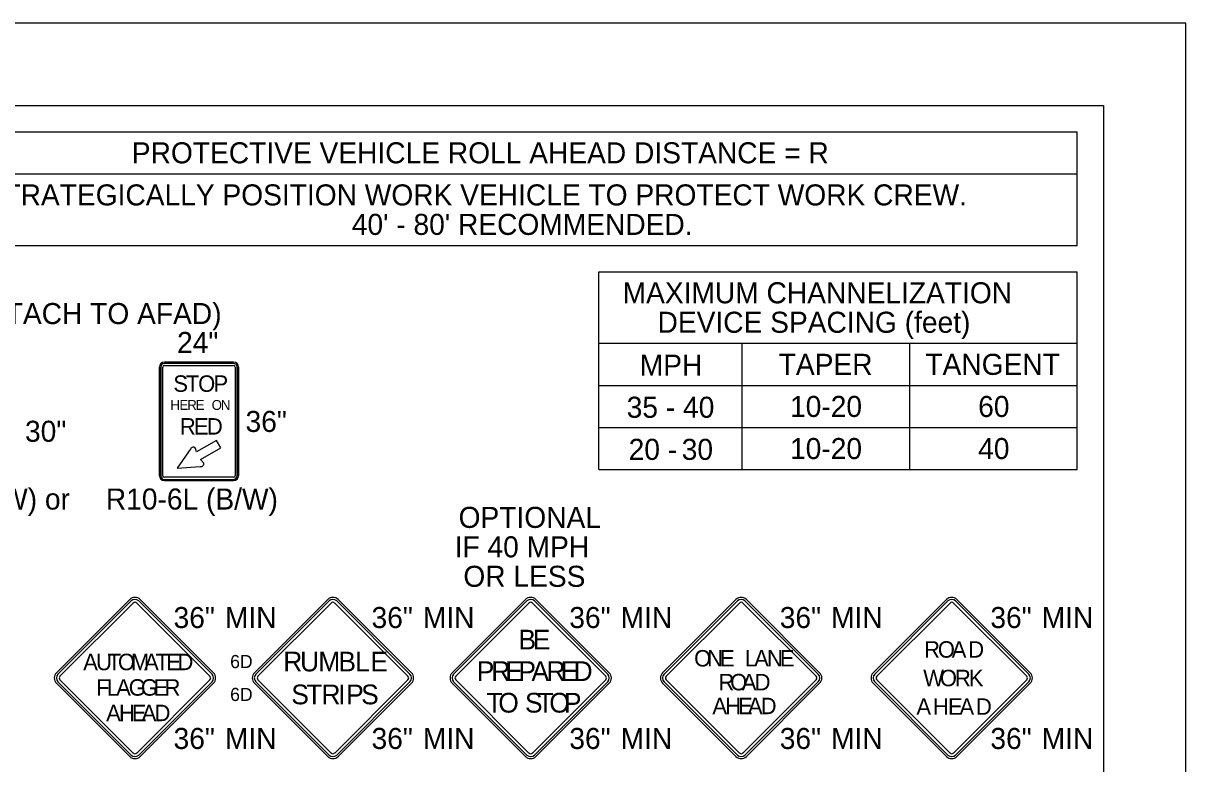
# Model space of a CAD drawing. Extents: x 99999.1 to 100095.7, y 99995 to 100010.7.
# Drawn here: x 100011.645 to 100016.062, y 100007.873 to 100010.687 of the extents above; entities that cross this region are included whole.
import ezdxf

# ---------------------------------------------------------------- set-up
doc = ezdxf.new("R2010")
doc.units = 0
for name, color, linetype in [('SH_GI_PlotLimits', 7, 'Continuous'), ('SH_GI_SheetBorder', 7, 'Continuous'), ('SH_TI_Tables', 7, 'Continuous'), ('TR_SN_ConstructionSigns', 7, 'Continuous')]:
    doc.layers.add(name, color=color, linetype=linetype)

msp = doc.modelspace()

# ---------------------------------------------------------------- linework, layer by layer
at = {"layer": 'SH_GI_PlotLimits'}
msp.add_lwpolyline([(99999.0625, 99999.6875), (100016.0625, 99999.6875), (100016.0625, 100010.6875), (99999.0625, 100010.6875)], close=True, dxfattribs=at)
at = {"layer": 'SH_GI_SheetBorder'}
for p, q in [((100000, 100010.375), (100015.75, 100010.375)), ((100015.75, 100010.375), (100015.75, 100000))]:
    msp.add_line(p, q, dxfattribs=at)
at = {"layer": 'SH_TI_Tables'}
for p, q in [((100011.4347, 100010.275), (100015.65, 100010.275)), ((100015.65, 100009.843), (100015.65, 100010.275)), ((100011.4347, 100010.115), (100015.65, 100010.115)), ((100011.4347, 100009.843), (100015.65, 100009.843)), ((100013.8318, 100009.743), (100015.65, 100009.743)), ((100013.8318, 100008.991), (100013.8318, 100009.743)), ((100015.65, 100008.991), (100015.65, 100009.743)), ((100013.8318, 100009.471), (100015.65, 100009.471)), ((100014.3773, 100008.991), (100014.3773, 100009.471)), ((100015.0136, 100008.991), (100015.0136, 100009.471)), ((100013.8318, 100009.311), (100014.3773, 100009.311)), ((100014.3773, 100009.311), (100015.0136, 100009.311)), ((100015.0136, 100009.311), (100015.65, 100009.311)), ((100013.8318, 100009.151), (100014.3773, 100009.151)), ((100014.3773, 100009.151), (100015.0136, 100009.151)), ((100015.0136, 100009.151), (100015.6472, 100009.151)), ((100013.8318, 100008.991), (100015.65, 100008.991))]:
    msp.add_line(p, q, dxfattribs=at)
at = {"layer": 'TR_SN_ConstructionSigns'}
for p, q in [((100012.4441, 100009.3991), (100012.1816, 100009.3991)), ((100012.1816, 100009.3991), (100012.4441, 100009.3991)), ((100012.4441, 100009.3991), (100012.1816, 100009.3991)), ((100012.1629, 100009.3804), (100012.1629, 100008.9679)), ((100012.1629, 100008.9679), (100012.1629, 100009.3804)), ((100012.1629, 100009.3804), (100012.1629, 100008.9679)), ((100012.1676, 100009.3804), (100012.1676, 100008.9679)), ((100012.1754, 100008.9679), (100012.1754, 100009.3804)), ((100012.4441, 100009.3944), (100012.1816, 100009.3944)), ((100012.1816, 100009.3866), (100012.4441, 100009.3866)), ((100012.4504, 100009.3804), (100012.4504, 100008.9679)), ((100012.4582, 100008.9679), (100012.4582, 100009.3804)), ((100012.4629, 100008.9679), (100012.4629, 100009.3804)), ((100012.4629, 100009.3804), (100012.4629, 100008.9679)), ((100012.4629, 100008.9679), (100012.4629, 100009.3804)), ((100012.3796, 100009.1022), (100012.303, 100009.058)), ((100012.396, 100009.0738), (100012.3796, 100009.1022)), ((100012.2824, 100009.0718), (100012.2298, 100008.9961)), ((100012.303, 100009.058), (100012.2992, 100009.0706)), ((100012.3186, 100009.0291), (100012.396, 100009.0738)), ((100012.2298, 100008.9961), (100012.3176, 100009.0022)), ((100012.3309, 100009.0154), (100012.3186, 100009.0291)), ((100012.4441, 100008.9616), (100012.1816, 100008.9616)), ((100012.1816, 100008.9538), (100012.4441, 100008.9538)), ((100012.1816, 100008.9491), (100012.4441, 100008.9491)), ((100012.4441, 100008.9491), (100012.1816, 100008.9491)), ((100012.1816, 100008.9491), (100012.4441, 100008.9491)), ((100012.0497, 100008.4972), (100011.7713, 100008.2188)), ((100012.0552, 100008.4917), (100011.7768, 100008.2132)), ((100011.7845, 100008.2055), (100012.063, 100008.4839)), ((100012.0762, 100008.4839), (100012.3546, 100008.2055)), ((100012.3624, 100008.2132), (100012.0839, 100008.4917)), ((100012.3679, 100008.2188), (100012.0895, 100008.4972)), ((100012.8019, 100008.4972), (100012.5235, 100008.2188)), ((100012.8075, 100008.4917), (100012.529, 100008.2132)), ((100012.5368, 100008.2055), (100012.8152, 100008.4839)), ((100012.8285, 100008.4839), (100013.1069, 100008.2055)), ((100013.1146, 100008.2132), (100012.8362, 100008.4917)), ((100013.1201, 100008.2188), (100012.8417, 100008.4972)), ((100013.5535, 100008.4972), (100013.275, 100008.2188)), ((100013.559, 100008.4917), (100013.2806, 100008.2132)), ((100013.2883, 100008.2055), (100013.5667, 100008.4839)), ((100013.58, 100008.4839), (100013.8584, 100008.2055)), ((100013.8661, 100008.2132), (100013.5877, 100008.4917)), ((100013.8717, 100008.2188), (100013.5932, 100008.4972)), ((100014.3532, 100008.4972), (100014.0747, 100008.2188)), ((100014.3587, 100008.4917), (100014.0803, 100008.2132)), ((100014.088, 100008.2055), (100014.3664, 100008.4839)), ((100014.3797, 100008.4839), (100014.6581, 100008.2055)), ((100014.6658, 100008.2132), (100014.3874, 100008.4917)), ((100014.6714, 100008.2188), (100014.3929, 100008.4972)), ((100015.1535, 100008.4972), (100014.875, 100008.2188)), ((100015.159, 100008.4917), (100014.8806, 100008.2132)), ((100014.8883, 100008.2055), (100015.1667, 100008.4839)), ((100015.18, 100008.4839), (100015.4584, 100008.2055)), ((100015.4661, 100008.2132), (100015.1877, 100008.4917)), ((100015.4717, 100008.2188), (100015.1932, 100008.4972)), ((100011.7713, 100008.179), (100012.0497, 100007.9006)), ((100011.7768, 100008.1845), (100012.0552, 100007.9061)), ((100012.063, 100007.9138), (100011.7845, 100008.1923)), ((100012.3546, 100008.1923), (100012.0762, 100007.9138)), ((100012.0839, 100007.9061), (100012.3624, 100008.1845)), ((100012.0895, 100007.9006), (100012.3679, 100008.179)), ((100012.5235, 100008.179), (100012.8019, 100007.9006)), ((100012.529, 100008.1845), (100012.8075, 100007.9061)), ((100012.8152, 100007.9138), (100012.5368, 100008.1923)), ((100013.1069, 100008.1923), (100012.8285, 100007.9138)), ((100012.8362, 100007.9061), (100013.1146, 100008.1845)), ((100012.8417, 100007.9006), (100013.1201, 100008.179)), ((100013.275, 100008.179), (100013.5535, 100007.9006)), ((100013.2806, 100008.1845), (100013.559, 100007.9061)), ((100013.5667, 100007.9138), (100013.2883, 100008.1923)), ((100013.8584, 100008.1923), (100013.58, 100007.9138)), ((100013.5877, 100007.9061), (100013.8661, 100008.1845)), ((100013.5932, 100007.9006), (100013.8717, 100008.179)), ((100014.0747, 100008.179), (100014.3532, 100007.9006)), ((100014.0803, 100008.1845), (100014.3587, 100007.9061)), ((100014.3664, 100007.9138), (100014.088, 100008.1923)), ((100014.6581, 100008.1923), (100014.3797, 100007.9138)), ((100014.3874, 100007.9061), (100014.6658, 100008.1845)), ((100014.3929, 100007.9006), (100014.6714, 100008.179)), ((100014.875, 100008.179), (100015.1535, 100007.9006)), ((100014.8806, 100008.1845), (100015.159, 100007.9061)), ((100015.1667, 100007.9138), (100014.8883, 100008.1923)), ((100015.4584, 100008.1923), (100015.18, 100007.9138)), ((100015.1877, 100007.9061), (100015.4661, 100008.1845)), ((100015.1932, 100007.9006), (100015.4717, 100008.179))]:
    msp.add_line(p, q, dxfattribs=at)
for centre, radius, start, end in [((100012.1816, 100009.3804), 0.0187, 90, 180), ((100012.1816, 100009.3804), 0.0187, 90, 180), ((100012.1816, 100009.3804), 0.0187, 90, 180), ((100012.4441, 100009.3804), 0.0187, 0, 90), ((100012.4441, 100009.3804), 0.0187, 0, 90), ((100012.4441, 100009.3804), 0.0187, 0, 90), ((100012.1816, 100009.3804), 0.0141, 90, 180), ((100012.1816, 100009.3804), 0.00625, 90, 180), ((100012.4441, 100009.3804), 0.0141, 0, 90), ((100012.4441, 100009.3804), 0.00625, 0, 90), ((100012.1816, 100008.9679), 0.0187, 180, 270), ((100012.1816, 100008.9679), 0.0187, 180, 270), ((100012.1816, 100008.9679), 0.0187, 180, 270), ((100012.1816, 100008.9679), 0.0141, 180, 270), ((100012.1816, 100008.9679), 0.00625, 180, 270), ((100012.4441, 100008.9679), 0.0187, 270, 0), ((100012.4441, 100008.9679), 0.0187, 270, 0), ((100012.4441, 100008.9679), 0.0187, 270, 0), ((100012.4441, 100008.9679), 0.0141, 270, 0), ((100012.4441, 100008.9679), 0.00625, 270, 0), ((100012.0696, 100008.4773), 0.0281, 45, 135), ((100012.0696, 100008.4773), 0.0203, 45, 135), ((100012.0696, 100008.4773), 0.00937, 45, 135), ((100012.8218, 100008.4773), 0.0281, 45, 135), ((100012.8218, 100008.4773), 0.0203, 45, 135), ((100012.8218, 100008.4773), 0.00937, 45, 135), ((100013.5733, 100008.4773), 0.0281, 45, 135), ((100013.5733, 100008.4773), 0.0203, 45, 135), ((100013.5733, 100008.4773), 0.00937, 45, 135), ((100014.373, 100008.4773), 0.0281, 45, 135), ((100014.373, 100008.4773), 0.0203, 45, 135), ((100014.373, 100008.4773), 0.00937, 45, 135), ((100015.1733, 100008.4773), 0.0281, 45, 135), ((100015.1733, 100008.4773), 0.0203, 45, 135), ((100015.1733, 100008.4773), 0.00937, 45, 135), ((100011.7912, 100008.1989), 0.0281, 135, 225), ((100011.7912, 100008.1989), 0.0203, 135, 225), ((100012.348, 100008.1989), 0.0203, 315, 45), ((100012.348, 100008.1989), 0.0281, 315, 45), ((100012.5434, 100008.1989), 0.0281, 135, 225), ((100012.5434, 100008.1989), 0.0203, 135, 225), ((100013.1003, 100008.1989), 0.0203, 315, 45), ((100013.1003, 100008.1989), 0.0281, 315, 45), ((100013.2949, 100008.1989), 0.0281, 135, 225), ((100013.2949, 100008.1989), 0.0203, 135, 225), ((100013.8518, 100008.1989), 0.0203, 315, 45), ((100013.8518, 100008.1989), 0.0281, 315, 45), ((100014.0946, 100008.1989), 0.0281, 135, 225), ((100014.0946, 100008.1989), 0.0203, 135, 225), ((100014.6515, 100008.1989), 0.0203, 315, 45), ((100014.6515, 100008.1989), 0.0281, 315, 45), ((100014.8949, 100008.1989), 0.0281, 135, 225), ((100014.8949, 100008.1989), 0.0203, 135, 225), ((100015.4518, 100008.1989), 0.0203, 315, 45), ((100015.4518, 100008.1989), 0.0281, 315, 45), ((100011.7912, 100008.1989), 0.00937, 135, 225), ((100012.348, 100008.1989), 0.00937, 315, 45), ((100012.5434, 100008.1989), 0.00937, 135, 225), ((100013.1003, 100008.1989), 0.00937, 315, 45), ((100013.2949, 100008.1989), 0.00937, 135, 225), ((100013.8518, 100008.1989), 0.00937, 315, 45), ((100014.0946, 100008.1989), 0.00937, 135, 225), ((100014.6515, 100008.1989), 0.00937, 315, 45), ((100014.8949, 100008.1989), 0.00937, 135, 225), ((100015.4518, 100008.1989), 0.00937, 315, 45), ((100012.0696, 100007.9205), 0.0281, 225, 315), ((100012.0696, 100007.9205), 0.0203, 225, 315), ((100012.0696, 100007.9205), 0.00937, 225, 315), ((100012.8218, 100007.9205), 0.0281, 225, 315), ((100012.8218, 100007.9205), 0.0203, 225, 315), ((100012.8218, 100007.9205), 0.00937, 225, 315), ((100013.5733, 100007.9205), 0.0281, 225, 315), ((100013.5733, 100007.9205), 0.0203, 225, 315), ((100013.5733, 100007.9205), 0.00937, 225, 315), ((100014.373, 100007.9205), 0.0281, 225, 315), ((100014.373, 100007.9205), 0.0203, 225, 315), ((100014.373, 100007.9205), 0.00937, 225, 315), ((100015.1733, 100007.9205), 0.0281, 225, 315), ((100015.1733, 100007.9205), 0.0203, 225, 315), ((100015.1733, 100007.9205), 0.00937, 225, 315)]:
    msp.add_arc(centre, radius, start, end, dxfattribs=at)
for centre, major_axis, start_param, end_param in [((100012.2891, 100009.0675), (0.00934, 0.00539), 5.977036, 8.198856), ((100012.3216, 100009.0104), (-0.00913, -0.00527), 0.771965, 3.092601)]:
    msp.add_ellipse(centre, major_axis=major_axis, ratio=0.700347, start_param=start_param, end_param=end_param, dxfattribs=at)

# ---------------------------------------------------------------- texts
at = {"layer": 'SH_TI_Tables'}
for s, p in [('PROTECTIVE VEHICLE ROLL AHEAD DISTANCE = R', (100012.0577, 100010.155)), ('STRATEGICALLY POSITION WORK VEHICLE TO PROTECT WORK CREW.', (100011.4984, 100009.995)), ("40' - 80'", (100012.8935, 100009.883)), ('RECOMMENDED.', (100013.297, 100009.883)), ('MAXIMUM CHANNELIZATION', (100013.9227, 100009.623)), ('DEVICE SPACING (feet)', (100014.0553, 100009.511)), ('MPH', (100013.9878, 100009.3479)), ('TAPER', (100014.5157, 100009.351)), ('TANGENT', (100015.0731, 100009.351)), ('35', (100013.9381, 100009.1879)), ('- 40', (100014.0869, 100009.1879)), ('10-20', (100014.5588, 100009.191)), ('60', (100015.2737, 100009.191)), ('20', (100013.9456, 100009.0279)), ('30', (100014.1472, 100009.0279)), ('10-20', (100014.5588, 100009.031)), ('40', (100015.2737, 100009.031)), ('-', (100014.0944, 100009.0279))]:
    msp.add_text(s, height=0.08, dxfattribs=at).set_placement(p)
at = {"layer": 'TR_SN_ConstructionSigns'}
for s, p in [('(MAY ATTACH TO AFAD)', (100011.1446, 100009.5441)), ('24"', (100012.2295, 100009.4341)), ('36"', (100012.4898, 100009.1341)), ('30"', (100011.6518, 100009.0966)), ('R10-6A (B/W) or', (100011.032, 100008.8391)), ('R10-6L (B/W)', (100011.959, 100008.8391)), ('36"', (100012.2163, 100008.3887)), ('MIN', (100012.4114, 100008.3887)), ('36"', (100012.9686, 100008.3887)), ('MIN', (100013.1636, 100008.3887)), ('36"', (100013.7201, 100008.3887)), ('MIN', (100013.9151, 100008.3887)), ('36"', (100014.5198, 100008.3887)), ('MIN', (100014.7148, 100008.3887)), ('36"', (100015.3201, 100008.3887)), ('MIN', (100015.5151, 100008.3887)), ('36"', (100012.2163, 100007.9291)), ('MIN', (100012.4114, 100007.9291)), ('36"', (100012.9686, 100007.9291)), ('MIN', (100013.1636, 100007.9291)), ('36"', (100013.7201, 100007.9291)), ('MIN', (100013.9151, 100007.9291)), ('36"', (100014.5198, 100007.9291)), ('MIN', (100014.7148, 100007.9291)), ('36"', (100015.3201, 100007.9291)), ('MIN', (100015.5151, 100007.9291))]:
    msp.add_text(s, height=0.08, rotation=360, dxfattribs=at).set_placement(p)
for s, height, p in [('S', 0.0625, (100012.2154, 100009.2866)), ('T', 0.0625, (100012.2629, 100009.2866)), ('O', 0.0625, (100012.3097, 100009.2866)), ('P', 0.0625, (100012.3679, 100009.2866)), ('H', 0.0375, (100012.2043, 100009.2179)), ('E', 0.0375, (100012.2388, 100009.2179)), ('R', 0.0375, (100012.2684, 100009.2179)), ('E', 0.0375, (100012.3003, 100009.2179)), ('O', 0.0375, (100012.3611, 100009.2179)), ('N', 0.0375, (100012.3959, 100009.2179)), ('R', 0.0625, (100012.2404, 100009.1241)), ('E', 0.0625, (100012.2935, 100009.1241)), ('D', 0.0625, (100012.3429, 100009.1241)), ('OPTIONAL', 0.08, (100013.2994, 100008.7694)), ('IF 40 MPH', 0.08, (100013.2843, 100008.6574)), ('OR LESS', 0.08, (100013.3175, 100008.5454)), ('B', 0.075, (100013.5271, 100008.3074)), ('E', 0.075, (100013.5814, 100008.3074)), ('O', 0.0625, (100015.1204, 100008.2762)), ('R', 0.075, (100012.6332, 100008.2239)), ('U', 0.075, (100012.697, 100008.2239)), ('M', 0.075, (100012.766, 100008.2239)), ('B', 0.075, (100012.8425, 100008.2239)), ('L', 0.075, (100012.9062, 100008.2239)), ('E', 0.075, (100012.964, 100008.2239)), ('O', 0.0625, (100014.1943, 100008.2426)), ('N', 0.0625, (100014.2437, 100008.2426)), ('E', 0.0625, (100014.2924, 100008.2426)), ('L', 0.0625, (100014.3868, 100008.2426)), ('A', 0.0625, (100014.4224, 100008.2426)), ('N', 0.0625, (100014.4712, 100008.2426)), ('E', 0.0625, (100014.5199, 100008.2426)), ('R', 0.0625, (100015.0683, 100008.2762)), ('A', 0.0625, (100015.1732, 100008.2762)), ('D', 0.0625, (100015.2359, 100008.2762)), ('A', 0.0625, (100011.873, 100008.2286)), ('U', 0.0625, (100011.9218, 100008.2286)), ('T', 0.0625, (100011.9655, 100008.2286)), ('O', 0.0625, (100012.0049, 100008.2286)), ('M', 0.0625, (100012.0543, 100008.2286)), ('A', 0.0625, (100012.1043, 100008.2286)), ('T', 0.0625, (100012.148, 100008.2286)), ('E', 0.0625, (100012.1886, 100008.2286)), ('D', 0.0625, (100012.2311, 100008.2286)), ('6D', 0.05, (100012.4313, 100008.2364)), ('P', 0.075, (100013.3684, 100008.1874)), ('R', 0.075, (100013.4237, 100008.1874)), ('E', 0.075, (100013.4769, 100008.1874)), ('P', 0.075, (100013.5264, 100008.1874)), ('A', 0.075, (100013.5763, 100008.1874)), ('R', 0.075, (100013.6335, 100008.1874)), ('E', 0.075, (100013.6868, 100008.1874)), ('D', 0.075, (100013.7362, 100008.1874)), ('R', 0.0625, (100014.2868, 100008.152)), ('O', 0.0625, (100014.3312, 100008.152)), ('A', 0.0625, (100014.3755, 100008.152)), ('D', 0.0625, (100014.4243, 100008.152)), ('W', 0.0625, (100015.065, 100008.1676)), ('O', 0.0625, (100015.1282, 100008.1676)), ('R', 0.0625, (100015.1855, 100008.1676)), ('K', 0.0625, (100015.2379, 100008.1676)), ('F', 0.0625, (100011.9221, 100008.1317)), ('L', 0.0625, (100011.9627, 100008.1317)), ('A', 0.0625, (100011.9983, 100008.1317)), ('G', 0.0625, (100012.0458, 100008.1317)), ('G', 0.0625, (100012.0921, 100008.1317)), ('E', 0.0625, (100012.1396, 100008.1317)), ('R', 0.0625, (100012.1821, 100008.1317)), ('S', 0.075, (100012.6636, 100008.0989)), ('T', 0.075, (100012.7206, 100008.0989)), ('R', 0.075, (100012.7783, 100008.0989)), ('I', 0.075, (100012.8421, 100008.0989)), ('P', 0.075, (100012.8721, 100008.0989)), ('S', 0.075, (100012.9291, 100008.0989)), ('6D', 0.05, (100012.4313, 100008.1114)), ('T', 0.075, (100013.4051, 100008.0674)), ('O', 0.075, (100013.4502, 100008.0674)), ('S', 0.075, (100013.5516, 100008.0674)), ('T', 0.075, (100013.5988, 100008.0674)), ('O', 0.075, (100013.6439, 100008.0674)), ('P', 0.075, (100013.6996, 100008.0674)), ('A', 0.0625, (100014.2637, 100008.0614)), ('H', 0.0625, (100014.3124, 100008.0614)), ('E', 0.0625, (100014.3612, 100008.0614)), ('A', 0.0625, (100014.3987, 100008.0614)), ('D', 0.0625, (100014.4474, 100008.0614)), ('A', 0.0625, (100015.039, 100008.0591)), ('H', 0.0625, (100015.1015, 100008.0591)), ('E', 0.0625, (100015.159, 100008.0591)), ('A', 0.0625, (100015.2027, 100008.0591)), ('D', 0.0625, (100015.2652, 100008.0591)), ('A', 0.0625, (100011.9602, 100008.0348)), ('H', 0.0625, (100012.009, 100008.0348)), ('E', 0.0625, (100012.0577, 100008.0348)), ('A', 0.0625, (100012.0952, 100008.0348)), ('D', 0.0625, (100012.144, 100008.0348))]:
    msp.add_text(s, height=height, dxfattribs=at).set_placement(p)

doc.saveas('drawing.dxf')
